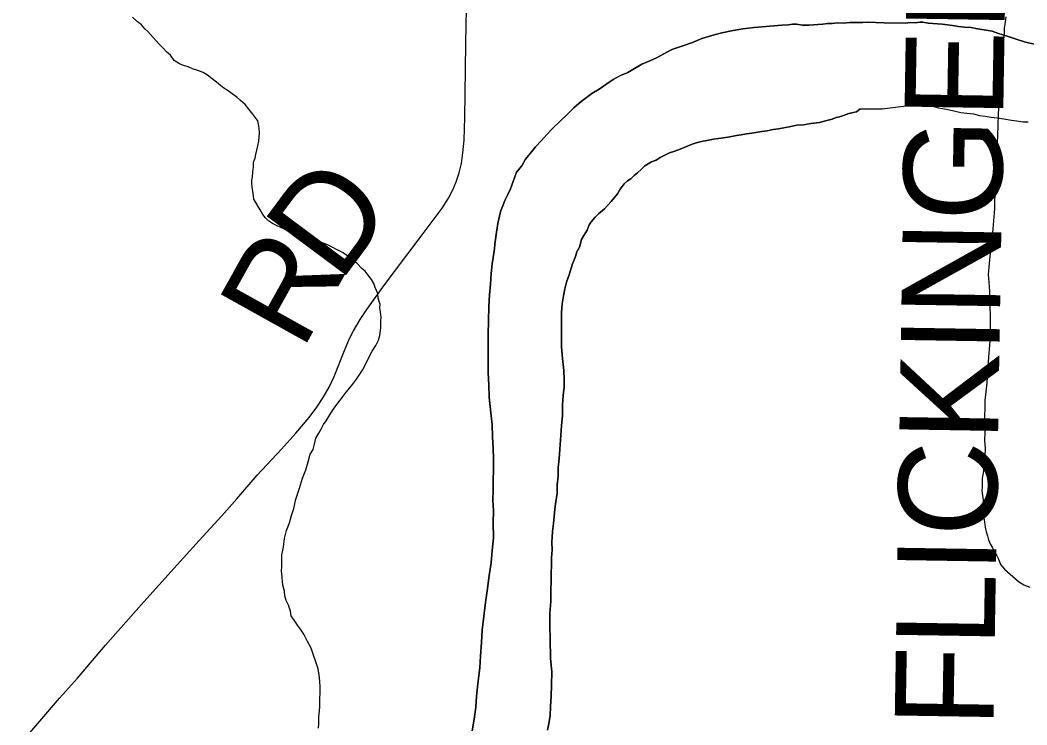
# Model space of a CAD drawing. Extents: x 2.4 to 73.1, y 4.5 to 25.6.
# Drawn here: x 45.2963 to 45.586, y 23.13 to 23.3327 of the extents above; entities that cross this region are included whole.
import ezdxf

# ---------------------------------------------------------------- set-up
doc = ezdxf.new("R2010")
doc.units = 0
for name, color, linetype in [('GM_X_Major_River', 7, 'Continuous'), ('GM_X_Minor_River', 7, 'Continuous'), ('GM_X_Township_Road', 7, 'Continuous'), ('GM_X_Township_Road_Text', 7, 'Continuous')]:
    doc.layers.add(name, color=color, linetype=linetype)

msp = doc.modelspace()

# ---------------------------------------------------------------- linework, layer by layer
at = {"layer": 'GM_X_Major_River'}
for points in [[(45.52139, 23.33129), (45.51968, 23.33151), (45.51854, 23.33153), (45.5174, 23.33136), (45.51549, 23.3312), (45.5075, 23.33056), (45.50426, 23.33024), (45.5014, 23.32971), (45.49815, 23.329), (45.49529, 23.32829), (45.49242, 23.32739), (45.48974, 23.32629), (45.48725, 23.32538), (45.48381, 23.32429), (45.48151, 23.323), (45.4794, 23.32189), (45.47748, 23.32097), (45.47519, 23.32006), (45.47307, 23.31876), (45.47116, 23.31765), (45.46905, 23.31674), (45.46694, 23.31563), (45.46482, 23.31414), (45.4629, 23.31285), (45.46079, 23.31155), (45.45771, 23.30932), (45.45559, 23.30745), (45.45366, 23.30558), (45.45173, 23.30371), (45.4496, 23.30166), (45.44786, 23.29979), (45.44631, 23.2981), (45.44457, 23.29623), (45.44302, 23.29435), (45.44166, 23.29267), (45.44068, 23.29078), (45.43913, 23.28891), (45.43814, 23.28626), (45.43734, 23.28418), (45.43656, 23.28249), (45.43577, 23.28079), (45.43517, 23.27928), (45.43458, 23.27796), (45.43417, 23.27626), (45.43376, 23.27417), (45.43334, 23.27171), (45.43292, 23.26887), (45.43268, 23.26621), (45.43206, 23.26261), (45.43182, 23.25977), (45.43158, 23.25673), (45.43135, 23.25369), (45.4311, 23.25028), (45.43104, 23.24629), (45.43098, 23.2423), (45.43099, 23.23128), (45.43112, 23.22767), (45.43126, 23.22425), (45.43176, 23.21968), (45.43208, 23.21625), (45.43222, 23.21283), (45.43236, 23.2096), (45.4325, 23.20637), (45.43245, 23.20333), (45.4324, 23.20029), (45.43236, 23.19744), (45.43231, 23.19459), (45.43246, 23.19155), (45.4324, 23.18813), (45.43252, 23.18376), (45.43209, 23.18016), (45.43184, 23.17655), (45.43121, 23.17295), (45.43077, 23.16916), (45.43014, 23.16518), (45.4297, 23.16119), (45.42925, 23.15721), (45.429, 23.15361), (45.42875, 23.14981), (45.42851, 23.14639), (45.42807, 23.1426), (45.42762, 23.13824), (45.42738, 23.13501), (45.42695, 23.1316), (45.42632, 23.12819)], [(45.42632, 23.12819), (45.42695, 23.1316), (45.42738, 23.13501), (45.42762, 23.13824), (45.42807, 23.1426), (45.42851, 23.14639), (45.42875, 23.14981), (45.429, 23.15361), (45.42925, 23.15721), (45.4297, 23.16119), (45.43014, 23.16518), (45.43077, 23.16916), (45.43121, 23.17295), (45.43184, 23.17655), (45.43209, 23.18016), (45.43252, 23.18376), (45.4324, 23.18813), (45.43246, 23.19155), (45.43231, 23.19459), (45.43236, 23.19744), (45.4324, 23.20029), (45.43245, 23.20333), (45.4325, 23.20637), (45.43236, 23.2096), (45.43222, 23.21283), (45.43208, 23.21625), (45.43176, 23.21968), (45.43126, 23.22425), (45.43112, 23.22767), (45.43099, 23.23128), (45.43098, 23.2423), (45.43104, 23.24629), (45.4311, 23.25028), (45.43135, 23.25369), (45.43158, 23.25673), (45.43182, 23.25977), (45.43206, 23.26261), (45.43268, 23.26621), (45.43292, 23.26887), (45.43334, 23.27171), (45.43376, 23.27417), (45.43417, 23.27626), (45.43458, 23.27796), (45.43517, 23.27928), (45.43577, 23.28079), (45.43656, 23.28249), (45.43734, 23.28418), (45.43814, 23.28626), (45.43913, 23.28891), (45.44068, 23.29078), (45.44166, 23.29267), (45.44302, 23.29435), (45.44457, 23.29623), (45.44631, 23.2981), (45.44786, 23.29979), (45.4496, 23.30166), (45.45173, 23.30371), (45.45366, 23.30558), (45.45559, 23.30745), (45.45771, 23.30932), (45.46079, 23.31155), (45.4629, 23.31285), (45.46482, 23.31414), (45.46694, 23.31563), (45.46905, 23.31674), (45.47116, 23.31765), (45.47307, 23.31876), (45.47519, 23.32006), (45.47748, 23.32097), (45.4794, 23.32189), (45.48151, 23.323), (45.48381, 23.32429), (45.48725, 23.32538), (45.48974, 23.32629), (45.49242, 23.32739), (45.49529, 23.32829), (45.49815, 23.329), (45.5014, 23.32971), (45.50426, 23.33024), (45.5075, 23.33056), (45.51549, 23.3312), (45.5174, 23.33136), (45.51854, 23.33153), (45.51968, 23.33151), (45.52139, 23.33129)], [(45.54486, 23.33196), (45.54004, 23.33214), (45.53871, 23.33197), (45.53681, 23.332), (45.53491, 23.33203), (45.53319, 23.33187), (45.53148, 23.33189), (45.52996, 23.33173), (45.52863, 23.33175), (45.52729, 23.33158), (45.52577, 23.33141), (45.52329, 23.33126), (45.52234, 23.33128), (45.52139, 23.33129)], [(45.52139, 23.33129), (45.52234, 23.33128), (45.52329, 23.33126), (45.52577, 23.33141), (45.52729, 23.33158), (45.52863, 23.33175), (45.52996, 23.33173), (45.53148, 23.33189), (45.53319, 23.33187), (45.53491, 23.33203), (45.53681, 23.332), (45.53871, 23.33197), (45.54004, 23.33214), (45.54486, 23.33196)], [(45.58819, 23.32576), (45.58555, 23.3264), (45.58291, 23.32723), (45.58027, 23.32805), (45.57782, 23.32887), (45.57594, 23.32949), (45.57367, 23.32993), (45.57178, 23.33017), (45.56989, 23.33059), (45.56799, 23.33064), (45.56629, 23.33087), (45.56458, 23.33111), (45.56307, 23.33134), (45.56155, 23.33156), (45.55757, 23.33185), (45.55606, 23.33208), (45.55511, 23.33211), (45.55378, 23.33195), (45.55245, 23.33198), (45.55093, 23.33183), (45.54486, 23.33196)], [(45.54486, 23.33196), (45.55093, 23.33183), (45.55245, 23.33198), (45.55378, 23.33195), (45.55511, 23.33211), (45.55606, 23.33208), (45.55757, 23.33185), (45.56155, 23.33156), (45.56307, 23.33134), (45.56458, 23.33111), (45.56629, 23.33087), (45.56799, 23.33064), (45.56989, 23.33059), (45.57178, 23.33017), (45.57367, 23.32993), (45.57594, 23.32949), (45.57782, 23.32887), (45.58027, 23.32805), (45.58291, 23.32723), (45.58555, 23.3264), (45.58819, 23.32576)], [(45.54429, 23.30717), (45.55661, 23.30871), (45.55812, 23.30811), (45.56057, 23.30747), (45.56284, 23.30704), (45.56492, 23.3066), (45.567, 23.30617), (45.5687, 23.30594), (45.57059, 23.3057), (45.57229, 23.30528), (45.574, 23.30505), (45.5757, 23.30481), (45.5774, 23.30458), (45.5793, 23.30434), (45.58156, 23.3039), (45.58308, 23.30368), (45.58478, 23.30344), (45.5863, 23.3034)], [(45.54429, 23.30717), (45.55661, 23.30871), (45.55812, 23.30811), (45.56057, 23.30747), (45.56284, 23.30704), (45.56492, 23.3066), (45.567, 23.30617), (45.5687, 23.30594), (45.57059, 23.3057), (45.57229, 23.30528), (45.574, 23.30505), (45.5757, 23.30481), (45.5774, 23.30458), (45.5793, 23.30434), (45.58156, 23.3039), (45.58308, 23.30368), (45.58478, 23.30344), (45.5863, 23.3034)], [(45.4488, 23.15462), (45.44867, 23.15842), (45.44873, 23.16203), (45.44897, 23.16545), (45.44902, 23.16868), (45.44906, 23.17134), (45.4491, 23.17362), (45.44914, 23.17589), (45.44917, 23.17798), (45.44939, 23.18026), (45.44924, 23.18254), (45.44948, 23.18558), (45.44971, 23.18786), (45.44993, 23.18994), (45.45015, 23.19203), (45.45037, 23.19411), (45.45079, 23.19658), (45.45083, 23.19905), (45.45106, 23.20151), (45.4511, 23.20398), (45.45133, 23.20645), (45.45157, 23.20929), (45.4518, 23.21195), (45.45205, 23.21594), (45.45229, 23.21897), (45.45234, 23.22201), (45.45257, 23.22467), (45.4528, 23.22713), (45.45283, 23.22941), (45.45268, 23.23189), (45.45236, 23.23531), (45.45203, 23.23874), (45.452, 23.24862), (45.45223, 23.25108), (45.45264, 23.25335), (45.45305, 23.25544), (45.45347, 23.25733), (45.45426, 23.25941), (45.45486, 23.2613), (45.45526, 23.26262), (45.45566, 23.26376), (45.45605, 23.2647), (45.45646, 23.26602), (45.45724, 23.26734), (45.45784, 23.26961), (45.45843, 23.27074), (45.45941, 23.27225), (45.46, 23.27376), (45.46059, 23.2747), (45.46175, 23.27601), (45.46271, 23.27694), (45.46445, 23.27843), (45.46638, 23.28049), (45.46813, 23.28275), (45.46891, 23.28406), (45.47008, 23.28556), (45.47104, 23.2865), (45.472, 23.28705), (45.47297, 23.28799), (45.47393, 23.28873), (45.47509, 23.28985), (45.47606, 23.29079), (45.47702, 23.29134), (45.47798, 23.2919), (45.47932, 23.29245), (45.48047, 23.29319), (45.482, 23.29392), (45.48315, 23.29448), (45.48468, 23.29502), (45.48621, 23.29557), (45.48966, 23.29703), (45.4908, 23.29739), (45.49233, 23.29775), (45.49386, 23.29811), (45.49577, 23.29846), (45.49862, 23.29879), (45.50053, 23.29914), (45.50244, 23.29949), (45.50377, 23.29966), (45.5053, 23.30001), (45.50682, 23.30018), (45.50969, 23.3007), (45.51121, 23.30087), (45.51293, 23.30122), (45.51445, 23.30139), (45.51598, 23.30174), (45.51808, 23.30209), (45.51979, 23.30244), (45.5217, 23.3026), (45.5238, 23.30295), (45.52627, 23.30329), (45.52837, 23.30383), (45.5299, 23.30418), (45.53105, 23.30473), (45.532, 23.30491), (45.53315, 23.30527), (45.53468, 23.30582), (45.53697, 23.30635), (45.53794, 23.30709), (45.54429, 23.30717)], [(45.54429, 23.30717), (45.53794, 23.30709), (45.53697, 23.30635), (45.53468, 23.30582), (45.53315, 23.30527), (45.532, 23.30491), (45.53105, 23.30473), (45.5299, 23.30418), (45.52837, 23.30383), (45.52627, 23.30329), (45.5238, 23.30295), (45.5217, 23.3026), (45.51979, 23.30244), (45.51808, 23.30209), (45.51598, 23.30174), (45.51445, 23.30139), (45.51293, 23.30122), (45.51121, 23.30087), (45.50969, 23.3007), (45.50682, 23.30018), (45.5053, 23.30001), (45.50377, 23.29966), (45.50244, 23.29949), (45.50053, 23.29914), (45.49862, 23.29879), (45.49577, 23.29846), (45.49386, 23.29811), (45.49233, 23.29775), (45.4908, 23.29739), (45.48966, 23.29703), (45.48621, 23.29557), (45.48468, 23.29502), (45.48315, 23.29448), (45.482, 23.29392), (45.48047, 23.29319), (45.47932, 23.29245), (45.47798, 23.2919), (45.47702, 23.29134), (45.47606, 23.29079), (45.47509, 23.28985), (45.47393, 23.28873), (45.47297, 23.28799), (45.472, 23.28705), (45.47104, 23.2865), (45.47008, 23.28556), (45.46891, 23.28406), (45.46813, 23.28275), (45.46638, 23.28049), (45.46445, 23.27843), (45.46271, 23.27694), (45.46175, 23.27601), (45.46059, 23.2747), (45.46, 23.27376), (45.45941, 23.27225), (45.45843, 23.27074), (45.45784, 23.26961), (45.45724, 23.26734), (45.45646, 23.26602), (45.45605, 23.2647), (45.45566, 23.26376), (45.45526, 23.26262), (45.45486, 23.2613), (45.45426, 23.25941), (45.45347, 23.25733), (45.45305, 23.25544), (45.45264, 23.25335), (45.45223, 23.25108), (45.452, 23.24862), (45.45203, 23.23874), (45.45236, 23.23531), (45.45268, 23.23189), (45.45283, 23.22941), (45.4528, 23.22713), (45.45257, 23.22467), (45.45234, 23.22201), (45.45229, 23.21897), (45.45205, 23.21594), (45.4518, 23.21195), (45.45157, 23.20929), (45.45133, 23.20645), (45.4511, 23.20398), (45.45106, 23.20151), (45.45083, 23.19905), (45.45079, 23.19658), (45.45037, 23.19411), (45.45015, 23.19203), (45.44993, 23.18994), (45.44971, 23.18786), (45.44948, 23.18558), (45.44924, 23.18254), (45.44939, 23.18026), (45.44917, 23.17798), (45.44914, 23.17589), (45.4491, 23.17362), (45.44906, 23.17134), (45.44902, 23.16868), (45.44897, 23.16545), (45.44873, 23.16203), (45.44867, 23.15842), (45.4488, 23.15462)], [(45.44801, 23.12841), (45.44842, 23.13031), (45.44883, 23.13258), (45.44887, 23.13524), (45.44911, 23.13809), (45.44916, 23.14151), (45.44922, 23.14511), (45.4489, 23.14911), (45.4488, 23.15462)], [(45.4488, 23.15462), (45.4489, 23.14911), (45.44922, 23.14511), (45.44916, 23.14151), (45.44911, 23.13809), (45.44887, 23.13524), (45.44883, 23.13258), (45.44842, 23.13031), (45.44801, 23.12841)]]:
    msp.add_lwpolyline(points, dxfattribs=at)
at = {"layer": 'GM_X_Minor_River'}
for points in [[(45.37509, 23.2714), (45.37321, 23.27221), (45.37133, 23.27301), (45.37002, 23.27362), (45.36889, 23.27422), (45.36777, 23.275), (45.36684, 23.27579), (45.36611, 23.27675), (45.36538, 23.2781), (45.36356, 23.28119), (45.3634, 23.28214), (45.36324, 23.28347), (45.36308, 23.28462), (45.36292, 23.28576), (45.36294, 23.28671), (45.36315, 23.28765), (45.36319, 23.28898), (45.36342, 23.29049), (45.36345, 23.29182), (45.36386, 23.29295), (45.36408, 23.29408), (45.36471, 23.29653), (45.36493, 23.29786), (45.36518, 23.30032), (45.36503, 23.30165), (45.36487, 23.3028), (45.3647, 23.30375), (45.36323, 23.30568), (45.36212, 23.30704), (45.36102, 23.3084), (45.35972, 23.30957), (45.3586, 23.31055), (45.3573, 23.31153), (45.35618, 23.31232), (45.35487, 23.31311), (45.35394, 23.31389), (45.35282, 23.31487), (45.35152, 23.31585), (45.35021, 23.31683), (45.34891, 23.31763), (45.3474, 23.31823), (45.34589, 23.31865), (45.34458, 23.31926), (45.34326, 23.31967), (45.34213, 23.32008), (45.34064, 23.32106), (45.33953, 23.32261), (45.33842, 23.32359), (45.33731, 23.32476), (45.3362, 23.32592), (45.33306, 23.32942), (45.33213, 23.3302), (45.33121, 23.33136), (45.3299, 23.33235), (45.3286, 23.33352)], [(45.57989, 23.3336), (45.57967, 23.33209), (45.57943, 23.33038), (45.57939, 23.32868), (45.57914, 23.3264), (45.5789, 23.32451), (45.57885, 23.32242), (45.57862, 23.32091), (45.57858, 23.31921), (45.57854, 23.3175), (45.57849, 23.31579), (45.57825, 23.31371), (45.578, 23.31144), (45.57793, 23.30859), (45.57767, 23.30575), (45.57759, 23.30233), (45.57752, 23.29968), (45.57745, 23.29702), (45.57739, 23.29475), (45.57715, 23.29266), (45.5771, 23.29058), (45.57686, 23.28849), (45.5768, 23.28641), (45.57676, 23.2847), (45.5767, 23.28242), (45.57666, 23.28053), (45.5766, 23.27844), (45.57577, 23.26802), (45.57531, 23.2648), (45.5748, 23.2595), (45.57509, 23.25608), (45.57524, 23.25455), (45.57519, 23.25266), (45.57533, 23.25037), (45.57544, 23.24752), (45.57537, 23.24449), (45.57526, 23.24031), (45.57496, 23.23577), (45.57466, 23.2316), (45.57439, 23.22838), (45.57414, 23.22572), (45.57388, 23.22326), (45.57383, 23.22099), (45.57377, 23.2189), (45.57372, 23.21662), (45.57384, 23.21415), (45.57378, 23.21168), (45.57392, 23.20959), (45.57386, 23.20712), (45.5736, 23.20447), (45.57336, 23.20239), (45.57313, 23.20088), (45.5731, 23.19974), (45.57307, 23.19841), (45.57304, 23.19727), (45.57319, 23.19594), (45.57335, 23.19461), (45.5735, 23.1929), (45.57364, 23.19118), (45.5736, 23.18947), (45.57376, 23.18833), (45.57391, 23.18681), (45.57426, 23.18547), (45.57461, 23.18432), (45.57496, 23.18317), (45.5755, 23.18183), (45.57604, 23.18087), (45.57677, 23.17952), (45.57732, 23.17856), (45.57786, 23.17741), (45.57839, 23.17606), (45.5795, 23.17471), (45.58359, 23.17118), (45.58508, 23.1702), (45.58678, 23.16958)], [(45.38214, 23.12902), (45.38218, 23.13035), (45.38223, 23.13224), (45.38246, 23.13394), (45.38249, 23.13527), (45.38253, 23.13679), (45.38255, 23.13774), (45.38258, 23.13888), (45.38263, 23.14078), (45.38248, 23.14249), (45.38234, 23.1442), (45.382, 23.14611), (45.38006, 23.15204), (45.37897, 23.15397), (45.37789, 23.15609), (45.37697, 23.15744), (45.37605, 23.1586), (45.37532, 23.15976), (45.37422, 23.1613), (45.37406, 23.16264), (45.37354, 23.16436), (45.37281, 23.16571), (45.37246, 23.16705), (45.37231, 23.16838), (45.37196, 23.16972), (45.3718, 23.17105), (45.37165, 23.17257), (45.37151, 23.17429), (45.37153, 23.17542), (45.37158, 23.17713), (45.37162, 23.17884), (45.37206, 23.18111), (45.37231, 23.18357), (45.37294, 23.18583), (45.37375, 23.18809), (45.37438, 23.19016), (45.375, 23.19223), (45.37563, 23.19488), (45.37666, 23.19808), (45.3775, 23.2009), (45.37851, 23.20335), (45.37913, 23.20561), (45.37976, 23.20787), (45.38055, 23.20918), (45.38097, 23.21069), (45.38139, 23.21239), (45.38219, 23.21388), (45.38298, 23.21519), (45.38358, 23.21632), (45.38437, 23.21744), (45.38536, 23.21912), (45.38615, 23.22043), (45.38714, 23.22173), (45.38832, 23.22341), (45.39008, 23.22565), (45.39165, 23.2275), (45.39303, 23.22937), (45.39401, 23.23086), (45.3948, 23.23198), (45.3976, 23.23742), (45.39859, 23.2391), (45.39939, 23.2406), (45.3998, 23.24192), (45.40005, 23.24419), (45.40009, 23.24609), (45.40012, 23.24722), (45.39997, 23.24875), (45.39981, 23.24989), (45.39984, 23.25084), (45.39931, 23.25275), (45.39916, 23.25408), (45.39844, 23.25581), (45.39809, 23.25696), (45.39736, 23.25812), (45.39644, 23.25928), (45.39552, 23.26044), (45.39459, 23.26122), (45.39311, 23.26278), (45.39218, 23.26356), (45.39069, 23.26474), (45.38919, 23.26573), (45.38769, 23.26653), (45.38582, 23.26752), (45.38451, 23.26812), (45.383, 23.26873), (45.38056, 23.26974), (45.37867, 23.27036), (45.37678, 23.27079), (45.37509, 23.2714)]]:
    msp.add_lwpolyline(points, dxfattribs=at)
at = {"layer": 'GM_X_Township_Road'}
msp.add_lwpolyline([(45.29627, 23.12436), (45.3076, 23.13759), (45.31274, 23.1434), (45.32081, 23.15286), (45.33114, 23.16447), (45.33879, 23.17305), (45.34775, 23.18297), (45.35427, 23.19006), (45.3586, 23.19493), (45.36446, 23.20178), (45.37152, 23.20923), (45.37565, 23.21385), (45.37942, 23.21836), (45.38165, 23.22132), (45.3835, 23.22415), (45.38517, 23.2271), (45.38659, 23.23017), (45.38963, 23.23764), (45.39109, 23.2411), (45.3922, 23.24335), (45.3941, 23.24659), (45.39602, 23.24945), (45.40113, 23.25651), (45.40786, 23.26545), (45.412, 23.2709), (45.41769, 23.27864), (45.41951, 23.28149), (45.42081, 23.28392), (45.42176, 23.28617), (45.42261, 23.28879), (45.42324, 23.29147), (45.4237, 23.29451), (45.424, 23.2982), (45.42425, 23.3047), (45.42446, 23.31837), (45.42454, 23.32614), (45.42476, 23.34105)], dxfattribs=at)

# ---------------------------------------------------------------- texts
at = {"layer": 'GM_X_Township_Road_Text'}
for s, height, rotation, p in [('FLICKINGER', 0.028409, 89.0774, (45.57631, 23.12908)), ('D', 0.02841, 53.3559, (45.38817, 23.2568)), ('R', 0.02841, 60.8787, (45.37735, 23.23725))]:
    msp.add_text(s, height=height, rotation=rotation, dxfattribs=at).set_placement(p)

doc.saveas('drawing.dxf')
